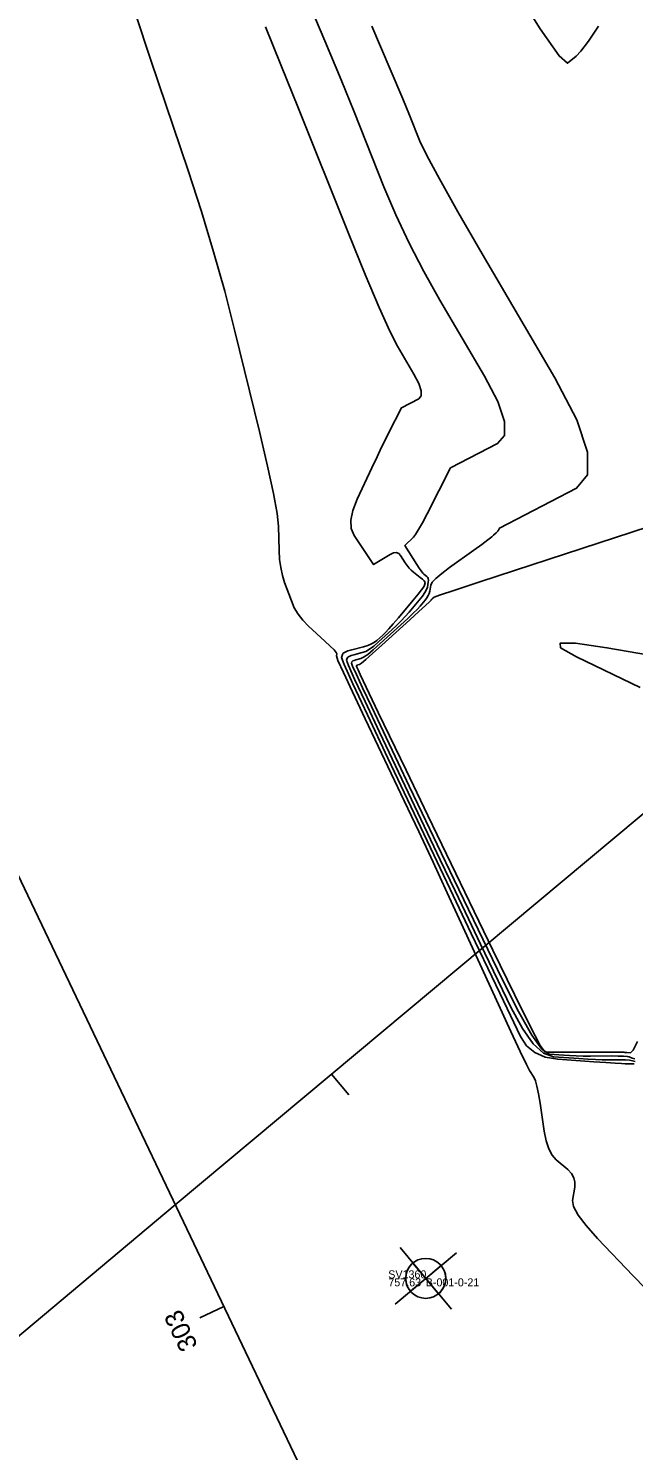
# Model space of a CAD drawing. Extents: x 2082232 to 2083549, y 592624 to 593832.
# Drawn here: x 2082819.9 to 2082842.6, y 593329.1 to 593382.4 of the extents above; entities that cross this region are included whole.
import ezdxf

# ---------------------------------------------------------------- set-up
doc = ezdxf.new("R2010")
doc.units = 0
for name, color, linetype in [('DT_X_Contour_Major', 7, 'Continuous'), ('DT_X_Contour_Minor', 7, 'Continuous'), ('GE_P_CL_5', 7, 'Continuous'), ('GE_X_CL_5', 7, 'Continuous'), ('GT_Project_Soil_Boring', 7, 'Continuous'), ('SV_X_Text_Comment', 7, 'Continuous'), ('SV_X_Text_Elevation', 7, 'Continuous'), ('SV_X_Text_Name', 7, 'Continuous')]:
    doc.layers.add(name, color=color, linetype=linetype)

msp = doc.modelspace()

# ---------------------------------------------------------------- linework, layer by layer
at = {"layer": 'DT_X_Contour_Major'}
msp.add_lwpolyline([(2082830.288, 593383.682), (2082831.027, 593381.934), (2082831.64, 593380.464), (2082832.125, 593379.272), (2082833.249, 593376.461), (2082833.697, 593375.406), (2082834.195, 593374.346), (2082834.744, 593373.283), (2082835.345, 593372.216), (2082837.014, 593369.367), (2082837.515, 593368.407), (2082837.764, 593367.665), (2082837.762, 593367.142), (2082837.509, 593366.837), (2082835.742, 593365.921), (2082834.862, 593364.196), (2082834.689, 593363.864), (2082834.546, 593363.609), (2082834.433, 593363.429), (2082834.35, 593363.326), (2082834.036, 593363.02), (2082834.479, 593362.304), (2082834.567, 593362.166), (2082834.641, 593362.059), (2082834.702, 593361.982), (2082834.748, 593361.936), (2082834.855, 593361.855), (2082834.888, 593361.819), (2082834.909, 593361.772), (2082834.915, 593361.714), (2082834.909, 593361.646), (2082834.875, 593361.447), (2082834.846, 593361.362), (2082834.785, 593361.253), (2082834.692, 593361.121), (2082834.568, 593360.965), (2082834.193, 593360.521), (2082834.047, 593360.354), (2082833.889, 593360.186), (2082833.721, 593360.018), (2082833.54, 593359.849), (2082833.045, 593359.398), (2082832.867, 593359.246), (2082832.707, 593359.129), (2082832.563, 593359.047), (2082832.436, 593358.998), (2082832.119, 593358.916), (2082832.015, 593358.886), (2082831.937, 593358.855), (2082831.888, 593358.824), (2082831.866, 593358.793), (2082831.846, 593358.712), (2082831.917, 593358.52), (2082832.148, 593358.006), (2082832.537, 593357.171), (2082833.084, 593356.013), (2082834.757, 593352.497), (2082835.36, 593351.232), (2082835.913, 593350.073), (2082836.417, 593349.02), (2082836.873, 593348.073), (2082838.021, 593345.69), (2082838.443, 593344.905), (2082838.846, 593344.337), (2082839.232, 593343.986), (2082839.599, 593343.852), (2082840.555, 593343.784), (2082840.891, 593343.762), (2082841.184, 593343.746), (2082841.434, 593343.737), (2082841.64, 593343.735), (2082842.132, 593343.737), (2082842.303, 593343.733), (2082842.448, 593343.72), (2082842.567, 593343.699), (2082842.66, 593343.668)], dxfattribs=at)
at = {"layer": 'DT_X_Contour_Minor'}
for points in [[(2082841.294, 593382.482), (2082840.914, 593381.923), (2082840.635, 593381.548), (2082840.46, 593381.357), (2082840.129, 593381.092), (2082839.812, 593381.363), (2082839.109, 593382.374), (2082838.021, 593384.126)], [(2082832.544, 593356.514), (2082832.065, 593357.526), (2082831.725, 593358.257), (2082831.524, 593358.707), (2082831.462, 593358.876), (2082831.481, 593358.952), (2082831.459, 593359.004), (2082831.377, 593359.101), (2082831.236, 593359.243), (2082831.036, 593359.432), (2082830.424, 593359.995), (2082830.211, 593360.212), (2082830.032, 593360.441), (2082829.887, 593360.682), (2082829.775, 593360.935), (2082829.523, 593361.625), (2082829.439, 593361.895), (2082829.377, 593362.185), (2082829.336, 593362.496), (2082829.316, 593362.827), (2082829.294, 593363.739), (2082829.243, 593364.217), (2082829.106, 593364.968), (2082828.885, 593365.99), (2082828.578, 593367.285), (2082827.647, 593371.1), (2082827.276, 593372.546), (2082826.862, 593374.022), (2082826.404, 593375.529), (2082825.904, 593377.066), (2082824.513, 593381.204), (2082823.926, 593382.939)], [(2082828.808, 593382.457), (2082829.387, 593381.035), (2082830.045, 593379.399), (2082831.904, 593374.75), (2082832.543, 593373.176), (2082833.065, 593371.94), (2082833.47, 593371.042), (2082833.758, 593370.481), (2082834.369, 593369.438), (2082834.553, 593369.086), (2082834.644, 593368.815), (2082834.643, 593368.623), (2082834.55, 593368.511), (2082833.903, 593368.176), (2082833.418, 593367.224), (2082833.301, 593366.99), (2082833.157, 593366.696), (2082832.988, 593366.342), (2082832.793, 593365.929), (2082832.237, 593364.747), (2082832.075, 593364.33), (2082832.003, 593363.965), (2082832.022, 593363.653), (2082832.132, 593363.392), (2082832.857, 593362.301), (2082833.478, 593362.682), (2082833.603, 593362.74), (2082833.71, 593362.752), (2082833.8, 593362.718), (2082833.873, 593362.638), (2082834.044, 593362.361), (2082834.112, 593362.261), (2082834.187, 593362.17), (2082834.27, 593362.086), (2082834.36, 593362.01), (2082834.611, 593361.819), (2082834.692, 593361.753), (2082834.749, 593361.696), (2082834.781, 593361.649), (2082834.787, 593361.612), (2082834.773, 593361.526), (2082834.742, 593361.467), (2082834.66, 593361.354), (2082834.527, 593361.187), (2082834.344, 593360.966), (2082833.787, 593360.305), (2082833.594, 593360.079), (2082833.432, 593359.896), (2082833.302, 593359.756), (2082833.204, 593359.659), (2082832.983, 593359.458), (2082832.89, 593359.387), (2082832.776, 593359.324), (2082832.641, 593359.269), (2082832.486, 593359.221), (2082832.043, 593359.107), (2082831.897, 593359.064), (2082831.789, 593359.021), (2082831.72, 593358.978), (2082831.689, 593358.935), (2082831.66, 593358.82), (2082831.76, 593358.552), (2082832.082, 593357.834), (2082832.627, 593356.666), (2082833.393, 593355.047), (2082835.731, 593350.131), (2082836.522, 593348.468), (2082837.141, 593347.169), (2082837.588, 593346.233), (2082837.863, 593345.66), (2082838.367, 593344.615), (2082838.595, 593344.267), (2082838.904, 593344.009), (2082839.293, 593343.839), (2082839.761, 593343.759), (2082841.118, 593343.662), (2082841.572, 593343.631), (2082841.919, 593343.608), (2082842.157, 593343.595), (2082842.287, 593343.591), (2082842.49, 593343.591), (2082842.562, 593343.589), (2082842.626, 593343.582)], [(2082832.792, 593382.478), (2082833.48, 593380.869), (2082833.951, 593379.758), (2082834.206, 593379.144), (2082834.594, 593378.172), (2082834.85, 593377.635), (2082835.325, 593376.752), (2082836.019, 593375.524), (2082836.932, 593373.951), (2082839.659, 593369.295), (2082840.477, 593367.728), (2082840.884, 593366.516), (2082840.881, 593365.661), (2082840.468, 593365.162), (2082837.581, 593363.666), (2082837.545, 593363.594), (2082837.533, 593363.576), (2082837.515, 593363.554), (2082837.489, 593363.526), (2082837.457, 593363.493), (2082837.36, 593363.399), (2082837.286, 593363.337), (2082837.136, 593363.224), (2082836.911, 593363.058), (2082836.611, 593362.84), (2082835.71, 593362.188), (2082835.413, 593361.964), (2082835.196, 593361.78), (2082835.06, 593361.635), (2082835.005, 593361.531), (2082834.965, 593361.305), (2082834.944, 593361.22), (2082834.907, 593361.135), (2082834.857, 593361.05), (2082834.792, 593360.965), (2082834.599, 593360.736), (2082834.5, 593360.628), (2082834.347, 593360.476), (2082834.139, 593360.28), (2082833.877, 593360.039), (2082833.107, 593359.338), (2082832.845, 593359.106), (2082832.638, 593358.935), (2082832.485, 593358.825), (2082832.386, 593358.775), (2082832.196, 593358.726), (2082832.133, 593358.708), (2082832.086, 593358.689), (2082832.056, 593358.671), (2082832.043, 593358.652), (2082832.031, 593358.603), (2082832.074, 593358.488), (2082832.213, 593358.179), (2082832.447, 593357.676), (2082832.776, 593356.979), (2082833.783, 593354.864), (2082834.197, 593353.995), (2082834.685, 593352.976), (2082835.247, 593351.806), (2082835.882, 593350.486), (2082837.675, 593346.766), (2082838.29, 593345.543), (2082838.788, 593344.665), (2082839.17, 593344.133), (2082839.437, 593343.945), (2082839.991, 593343.906), (2082840.21, 593343.893), (2082840.45, 593343.884), (2082840.711, 593343.879), (2082840.993, 593343.879), (2082841.773, 593343.882), (2082842.034, 593343.88), (2082842.233, 593343.874), (2082842.369, 593343.863), (2082842.442, 593343.847), (2082842.555, 593343.798), (2082842.652, 593343.778)], [(2082845.062, 593364.335), (2082838.14, 593362.076), (2082836.84, 593361.65), (2082835.904, 593361.342), (2082835.335, 593361.151), (2082835.13, 593361.076), (2082835.072, 593361.034), (2082835.053, 593361.02), (2082835.039, 593361.008), (2082835.03, 593361), (2082835.027, 593360.994), (2082835.025, 593360.982), (2082835.024, 593360.977), (2082835.022, 593360.973), (2082835.019, 593360.968), (2082835.016, 593360.964), (2082835.005, 593360.952), (2082834.953, 593360.903), (2082834.804, 593360.767), (2082834.557, 593360.542), (2082834.214, 593360.229), (2082833.169, 593359.278), (2082832.823, 593358.965), (2082832.568, 593358.74), (2082832.406, 593358.603), (2082832.336, 593358.552), (2082832.272, 593358.536), (2082832.251, 593358.53), (2082832.235, 593358.523), (2082832.225, 593358.517), (2082832.22, 593358.511), (2082832.216, 593358.494), (2082832.231, 593358.455), (2082832.278, 593358.351), (2082832.357, 593358.181), (2082832.468, 593357.945), (2082832.808, 593357.23), (2082833.034, 593356.758), (2082833.457, 593355.879), (2082834.076, 593354.593), (2082834.892, 593352.9), (2082837.33, 593347.841), (2082838.137, 593346.181), (2082838.73, 593344.993), (2082839.109, 593344.279), (2082839.274, 593344.039), (2082839.428, 593344.028), (2082839.529, 593344.024), (2082839.715, 593344.022), (2082839.988, 593344.022), (2082840.346, 593344.023), (2082841.414, 593344.027), (2082841.766, 593344.028), (2082842.018, 593344.028), (2082842.171, 593344.027), (2082842.225, 593344.026), (2082842.237, 593344.02), (2082842.248, 593344.018), (2082842.271, 593344.016), (2082842.306, 593344.013), (2082842.353, 593344.01), (2082842.495, 593344), (2082842.585, 593344.104), (2082842.749, 593344.422)], [(2082842.855, 593357.691), (2082840.463, 593358.836), (2082839.861, 593359.179), (2082839.851, 593359.351), (2082840.433, 593359.352), (2082841.606, 593359.182), (2082845.522, 593358.5)], [(2082843.045, 593335.179), (2082842.591, 593335.642), (2082841.26, 593337.04), (2082840.827, 593337.522), (2082840.526, 593337.92), (2082840.358, 593338.234), (2082840.322, 593338.464), (2082840.404, 593338.965), (2082840.41, 593339.147), (2082840.367, 593339.317), (2082840.276, 593339.474), (2082840.137, 593339.62), (2082839.7, 593339.99), (2082839.549, 593340.161), (2082839.425, 593340.396), (2082839.328, 593340.695), (2082839.256, 593341.057), (2082839.101, 593342.107), (2082839.043, 593342.464), (2082838.984, 593342.746), (2082838.925, 593342.954), (2082838.865, 593343.086), (2082838.704, 593343.341), (2082838.586, 593343.567), (2082838.352, 593344.054), (2082838.003, 593344.803), (2082837.539, 593345.813), (2082836.146, 593348.854), (2082835.621, 593349.996), (2082835.089, 593351.141), (2082834.551, 593352.289), (2082834.006, 593353.44), (2082832.544, 593356.514)]]:
    msp.add_lwpolyline(points, dxfattribs=at)
at = {"layer": 'GE_P_CL_5'}
for p, q in [((2082856.08, 593363.927), (2082825.425, 593338.296)), ((2082831.285, 593343.196), (2082831.926, 593342.428)), ((2082825.425, 593338.296), (2082779.362, 593299.784))]:
    msp.add_line(p, q, dxfattribs=at)
at = {"layer": 'GE_X_CL_5'}
for p, q in [((2082958.182, 593060.216), (2082728.488, 593541.346)), ((2082827.241, 593334.493), (2082826.338, 593334.062))]:
    msp.add_line(p, q, dxfattribs=at)
at = {"layer": 'GT_Project_Soil_Boring'}
for p, q in [((2082834.814, 593335.546), (2082833.852, 593336.697)), ((2082834.814, 593335.546), (2082835.965, 593336.508)), ((2082834.333, 593336.121), (2082834.814, 593335.546)), ((2082834.814, 593335.546), (2082835.389, 593336.027)), ((2082834.814, 593335.546), (2082833.663, 593334.584)), ((2082834.814, 593335.546), (2082834.239, 593335.065)), ((2082834.814, 593335.546), (2082835.776, 593334.395)), ((2082835.295, 593334.971), (2082834.814, 593335.546))]:
    msp.add_line(p, q, dxfattribs=at)
msp.add_circle((2082834.814, 593335.546), 0.75, dxfattribs=at)
for start, end in [(129.8982, 219.8982), (309.8982, 39.8982)]:
    msp.add_arc((2082834.814, 593335.546), 0.75, start, end, dxfattribs=at)

# ---------------------------------------------------------------- texts
at = {"layer": 'GE_X_CL_5'}
msp.add_text('303', height=0.7, rotation=115.52, dxfattribs=at).set_placement((2082826.281, 593333.021))
at = {"layer": 'SV_X_Text_Comment'}
msp.add_text('B-001-0-21', height=0.3, dxfattribs=at).set_placement((2082834.814, 593335.246))
at = {"layer": 'SV_X_Text_Elevation'}
msp.add_text('757.63', height=0.3, dxfattribs=at).set_placement((2082833.413, 593335.246))
at = {"layer": 'SV_X_Text_Name'}
msp.add_text('SV1360', height=0.3, dxfattribs=at).set_placement((2082833.409, 593335.546))

doc.saveas('drawing.dxf')
